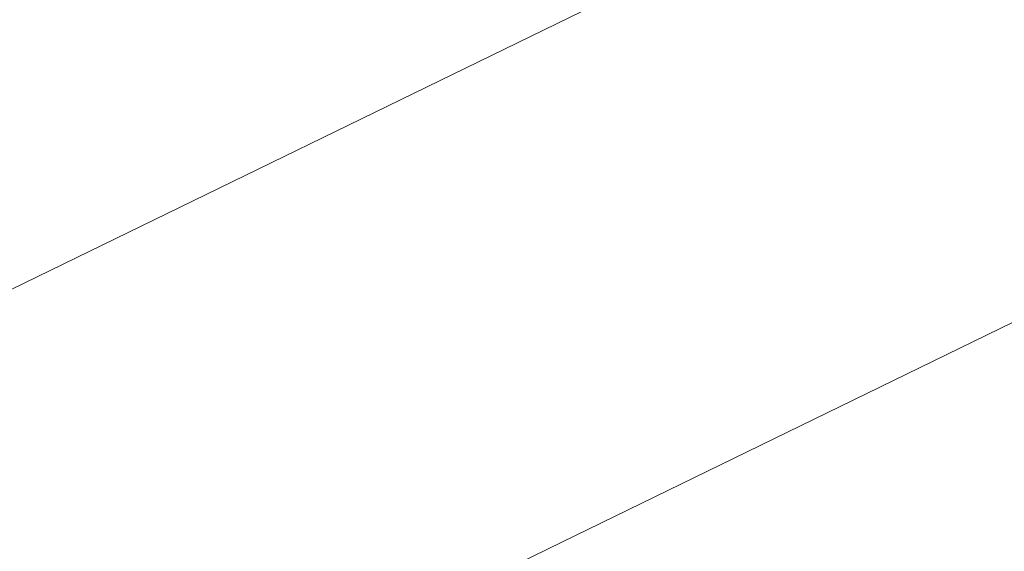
# Model space of a CAD drawing. Extents: x 1620613 to 1693141, y 557269 to 607790.
# Tile 933 of 1056: x 1620876.396 to 1620877.937, y 607335.522 to 607336.354. Entities that reach past the tile are written whole.
import ezdxf

# ---------------------------------------------------------------- set-up
doc = ezdxf.new("R2010")
doc.units = 0
doc.header["$LTSCALE"] = 10
doc.header["$MEASUREMENT"] = 0
for name, pattern in [('DGN Style 2', [7.346996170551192, 4.408197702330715, -2.938798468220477]), ('DGN Style 3', [10.28579463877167, 7.346996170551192, -2.938798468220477]), ('DGN Style 5', [5.142897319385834, 2.204098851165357, -2.938798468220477])]:
    doc.linetypes.add(name, pattern=pattern)
for name, color, linetype, lineweight in [('DT_X_Contour_Minor', 136, 'DGN Style 3', 0), ('PV_X_Driveway', 7, 'DGN Style 5', 0), ('SV_X_Top_of_Bank', 97, 'DGN Style 2', 0)]:
    doc.layers.add(name, color=color, linetype=linetype, lineweight=lineweight)

# ---------------------------------------------------------------- blocks, each defined once
blk = doc.blocks.new('*U1004')
at = {"layer": 'DT_X_Contour_Minor', "transparency": 33554559, "flags": 128}
for points, elevation in [([(-12.97496903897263, 53.37573901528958), (-18.23852390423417, 49.62931276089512), (-19.27099995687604, 48.89497000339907), (-20.11261888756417, 48.29755298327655), (-20.76338069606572, 47.83706170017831), (-21.22328538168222, 47.51349615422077), (-22.19522171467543, 46.83322234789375), (-22.74166912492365, 46.39068553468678), (-23.65205910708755, 45.57328044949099), (-24.92639166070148, 44.38100709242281), (-26.56466678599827, 42.81386546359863), (-31.41865721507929, 38.13499675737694), (-33.06481164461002, 36.56212443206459), (-34.36278211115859, 35.35265898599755), (-35.31256861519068, 34.50660041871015), (-35.91417115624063, 34.02394873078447), (-37.05419931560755, 33.22142006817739), (-37.44686802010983, 32.9528959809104), (-37.76985301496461, 32.7492202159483), (-38.02315429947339, 32.6103927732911), (-38.20677187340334, 32.53641365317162), (-38.60350712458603, 32.42560042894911), (-38.78020298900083, 32.35138943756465), (-39.0127391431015, 32.21186638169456), (-39.30111558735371, 32.00703126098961), (-39.64533232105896, 31.73688407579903), (-40.63769733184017, 30.92940882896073), (-41.02660875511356, 30.65951587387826), (-41.44906926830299, 30.45544344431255), (-41.90507887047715, 30.31719153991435), (-42.39463756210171, 30.24476016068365), (-43.74485952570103, 30.13937051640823), (-44.25464801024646, 30.10434035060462), (-44.7713469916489, 30.07829208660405), (-45.2949564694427, 30.06122572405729), (-45.82547644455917, 30.05314126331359), (-48.31736081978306, 30.03637154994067), (-50.71730723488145, 29.00671070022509), (-51.34218582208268, 28.73839608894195), (-52.18827312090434, 28.37473547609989), (-53.25556913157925, 27.91572886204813), (-54.54407385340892, 27.36137624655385), (-58.27503139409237, 25.75597460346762), (-59.63144519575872, 25.16984402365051), (-60.90246844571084, 24.61550351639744), (-62.08810114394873, 24.09295308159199), (-63.18834329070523, 23.60219271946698), (-66.00846827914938, 22.33588518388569), (-67.12218662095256, 21.83661336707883), (-68.34824790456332, 21.28852856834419), (-69.68665212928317, 20.6916307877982), (-71.13739929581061, 20.04592002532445), (-75.15584899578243, 18.25894068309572), (-76.6348157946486, 17.60056028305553), (-78.05787891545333, 16.96565358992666), (-79.42503835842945, 16.35422060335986), (-80.73629412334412, 15.7662613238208), (-84.15843792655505, 14.22966818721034), (-85.416614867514, 13.66403341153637), (-86.62453783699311, 13.11957393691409), (-87.78220683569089, 12.59628976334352), (-88.88962186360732, 12.09418089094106), (-91.77572330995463, 10.78345763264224), (-92.85674899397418, 10.29300645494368), (-93.93524996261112, 9.804695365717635), (-95.01122621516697, 9.31852436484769), (-96.08467775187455, 8.83449345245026), (-98.94384889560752, 7.546597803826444), (-99.9229301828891, 7.105634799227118), (-100.7157956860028, 6.74866752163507), (-101.32244540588, 6.475695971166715), (-101.7428793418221, 6.286720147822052), (-102.6157487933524, 5.894778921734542), (-102.9645121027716, 5.736403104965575), (-103.3561499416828, 5.555231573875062), (-103.7906623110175, 5.351264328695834), (-104.2680492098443, 5.124501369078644), (-105.5982469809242, 4.489405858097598), (-106.0508482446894, 4.273533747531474), (-106.4110037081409, 4.102239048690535), (-106.6787133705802, 3.975521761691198), (-106.8539772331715, 3.893381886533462), (-107.1980864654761, 3.7337787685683), (-107.3863440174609, 3.647221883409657), (-107.6930347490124, 3.507253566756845), (-108.1181586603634, 3.313873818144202), (-108.661715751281, 3.067082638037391), (-110.7965216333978, 2.098481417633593), (-111.1732024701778, 1.927646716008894), (-111.399154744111, 1.825253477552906), (-111.4743784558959, 1.791301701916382), (-111.4740036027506, 1.792018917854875), (-111.47424429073, 1.79208132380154), (-111.4752474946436, 1.791730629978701), (-111.4770132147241, 1.790966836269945), (-111.4898997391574, 1.784883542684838), (-111.4918796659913, 1.783998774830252), (-111.4932398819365, 1.783446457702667), (-111.4939803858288, 1.783226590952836), (-111.4951287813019, 1.783083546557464), (-111.4958629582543, 1.782857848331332), (-111.4972041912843, 1.782288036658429), (-111.4991524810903, 1.781374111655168), (-111.5017078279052, 1.780116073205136), (-111.5093314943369, 1.776302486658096), (-111.5127833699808, 1.774572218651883), (-111.5174212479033, 1.772241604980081), (-111.523245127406, 1.76931064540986), (-111.5302550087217, 1.765779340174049), (-111.5657351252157, 1.747899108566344), (-111.6409026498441, 1.582705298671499), (-111.7199048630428, 1.406909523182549), (-111.9246968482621, 0.9503195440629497), (-112.2552786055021, 0.2129353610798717), (-112.7116501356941, -0.8052430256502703), (-114.0963605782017, -3.894777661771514), (-114.6758191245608, -5.047626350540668), (-115.3756619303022, -6.189021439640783), (-116.1958889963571, -7.318962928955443), (-117.13650032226, -8.43745081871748), (-119.8053095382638, -11.40481372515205), (-120.6890922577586, -12.38773940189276), (-121.3388335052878, -13.11099425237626), (-121.7545332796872, -13.57457827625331), (-121.936191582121, -13.77849147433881), (-122.1085584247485, -13.97603223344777), (-122.1659047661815, -14.04122878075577), (-122.208668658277, -14.08866285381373), (-122.2368501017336, -14.11833445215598), (-122.2504490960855, -14.13024357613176), (-122.2672698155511, -14.13831794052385), (-122.5394817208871, -14.30356690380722), (-123.3435018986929, -14.79325802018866), (-124.6793303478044, -15.60739128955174), (-126.5469670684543, -16.74596671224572), (-132.2364093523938, -20.21475737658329), (-134.105265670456, -21.35392835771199), (-135.4447529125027, -22.1698483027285), (-136.2548710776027, -22.6625172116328), (-136.535620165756, -22.83193508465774), (-136.5784589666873, -22.85271469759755), (-136.9735989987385, -23.04533367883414), (-138.1268899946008, -23.60760591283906), (-140.0383319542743, -24.53953139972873), (-142.7079248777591, -25.84111013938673), (-150.8377072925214, -29.80485778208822), (-153.553987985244, -31.12529474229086), (-155.6054932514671, -32.11379489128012), (-156.9922230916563, -32.77035822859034), (-157.7141775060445, -33.09498475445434), (-158.7530220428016, -33.51807307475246), (-159.1169006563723, -33.66791115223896), (-159.429403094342, -33.80010914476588), (-159.6905293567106, -33.914667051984), (-159.900279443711, -34.01158487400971), (-160.3911114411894, -34.24651228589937), (-160.6043641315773, -34.31711445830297), (-160.875998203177, -34.35272541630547), (-161.2060136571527, -34.35334516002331), (-161.5944104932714, -34.31897368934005), (-162.7079772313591, -34.18066148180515), (-163.2592593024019, -34.23995228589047), (-164.0779304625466, -34.5215588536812), (-165.1639907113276, -35.02548118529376), (-166.5174400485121, -35.75171928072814), (-170.4831570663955, -37.98477522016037), (-171.9733739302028, -38.79770512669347), (-173.4697367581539, -39.56170289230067), (-174.9722455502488, -40.27676851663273), (-176.4809003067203, -40.94290199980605), (-180.5121742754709, -42.65401510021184), (-181.9454305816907, -43.25916436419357), (-183.2217440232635, -43.79127733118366), (-184.3411146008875, -44.25035400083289), (-185.3035423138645, -44.63639437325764), (-187.6607590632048, -45.56845363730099), (-188.439663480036, -45.87757573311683), (-189.0084641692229, -46.10589757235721), (-189.3671611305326, -46.25341915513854), (-189.5157543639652, -46.32014048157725), (-189.6318646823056, -46.39033034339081), (-189.947246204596, -46.58210706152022), (-190.8063080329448, -47.10479481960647), (-192.2090501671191, -47.95839361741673), (-194.1554726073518, -49.14290345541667), (-200.070839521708, -52.74281107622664), (-202.0672929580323, -53.95756140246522), (-203.620128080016, -54.90188166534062), (-204.7293448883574, -55.57577186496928), (-205.3949433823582, -55.97923200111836), (-206.5783816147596, -56.69455228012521), (-207.1627002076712, -57.0351443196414), (-208.0280773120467, -57.52043022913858), (-209.1745129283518, -58.15041000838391), (-210.602007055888, -58.92508365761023), (-217.9194495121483, -62.87784638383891), (-219.0398206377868, -63.30538070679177), (-219.2505596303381, -63.38580907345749), (-219.4026175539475, -63.44386517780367), (-219.4959944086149, -63.4795490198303), (-219.5306901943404, -63.49286059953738), (-219.5449708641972, -63.49852846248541), (-219.9455073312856, -63.65250679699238), (-221.1364062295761, -64.11019090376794), (-223.1176675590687, -64.87158078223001), (-225.8892913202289, -65.93667643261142), (-234.3341045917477, -69.18187252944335), (-237.1589949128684, -70.26825595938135), (-239.3000559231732, -71.09350917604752), (-240.7572876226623, -71.65763217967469), (-241.5306900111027, -71.96062497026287), (-242.6813239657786, -72.4204321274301), (-243.1614611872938, -72.6108825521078), (-243.7388973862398, -72.8373784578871), (-244.4136325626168, -73.09991984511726), (-245.1856667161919, -73.39850671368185), (-247.3741564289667, -74.24279900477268), (-248.1301286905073, -74.5302451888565), (-248.7566781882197, -74.75936452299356), (-249.2538049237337, -74.9301570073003), (-249.621508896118, -75.04262264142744), (-250.4294891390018, -75.2647618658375), (-250.7628191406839, -75.3474297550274), (-251.1568239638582, -75.42882900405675), (-251.6115036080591, -75.50895961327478), (-252.1268580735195, -75.58782158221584), (-253.5820364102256, -75.79642864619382), (-253.8311110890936, -75.9429288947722), (-253.486951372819, -76.22597434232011), (-252.5495572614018, -76.64556498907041), (-251.0189287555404, -77.20170083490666), (-246.146273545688, -78.86679002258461), (-244.4649413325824, -79.35867311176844), (-243.0754360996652, -79.58550548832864), (-241.9777578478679, -79.54728715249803), (-241.1719065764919, -79.2440181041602), (-239.4120724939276, -78.08189969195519), (-238.3887614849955, -77.9497620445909), (-236.63870402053, -78.42493791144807), (-234.1619001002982, -79.50742729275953), (-230.958349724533, -81.19723018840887), (-221.4465534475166, -86.51312259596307), (-218.2689537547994, -88.2483904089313), (-215.870001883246, -89.46727454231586), (-214.2496978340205, -90.16977499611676), (-213.4080416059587, -90.35589177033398), (-212.2018220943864, -90.16369159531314), (-211.7173712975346, -90.05016763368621), (-211.1686835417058, -89.85374587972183), (-210.5557588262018, -89.5744263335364), (-209.8785971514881, -89.2122089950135), (-207.9871834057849, -88.13576570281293), (-207.2598276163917, -87.73568616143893), (-206.4963205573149, -87.3427800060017), (-205.6966622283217, -86.95704723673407), (-204.8608526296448, -86.57848785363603), (-202.5838253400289, -85.5785606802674), (-201.6978803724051, -85.19815493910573), (-200.7478159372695, -84.80688309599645), (-199.7336320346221, -84.40474515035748), (-198.6553286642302, -83.99174110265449), (-195.6943603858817, -82.8759088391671), (-194.6341527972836, -82.46128209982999), (-193.6742562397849, -82.05427607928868), (-192.8146707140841, -81.65489077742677), (-192.0553962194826, -81.26312619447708), (-190.164412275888, -80.22858159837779), (-189.4299198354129, -79.8490462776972), (-188.6446804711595, -79.48634876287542), (-187.8086941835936, -79.14048905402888), (-186.9219609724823, -78.81146715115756), (-184.489676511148, -77.95652581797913), (-183.6682467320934, -77.66674950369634), (-183.0281707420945, -77.43862656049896), (-182.5694485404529, -77.27215698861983), (-182.2920801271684, -77.16734078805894), (-181.7942360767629, -76.97003541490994), (-181.4727164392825, -76.8460657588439), (-180.8815405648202, -76.62213582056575), (-180.020708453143, -76.29824559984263), (-178.8902201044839, -75.87439509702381), (-175.5160428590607, -74.6108467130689), (-174.1374128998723, -74.0889399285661), (-172.5321559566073, -73.47088086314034), (-170.7002720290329, -72.75666951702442), (-168.6417611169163, -71.9463058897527), (-162.8502293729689, -69.65713317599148), (-160.9177755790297, -68.89397842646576), (-159.4640630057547, -68.32139371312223), (-158.4890916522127, -67.93937903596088), (-157.9928615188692, -67.74793439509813), (-157.3079027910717, -67.49150873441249), (-156.9997807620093, -67.3549183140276), (-156.5891337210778, -67.13746629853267), (-156.0759616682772, -66.83915268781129), (-155.4602646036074, -66.45997748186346), (-153.681705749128, -65.34102813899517), (-152.9905622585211, -64.92661636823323), (-152.2510509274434, -64.52259306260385), (-151.4631717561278, -64.12895822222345), (-150.6269247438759, -63.74571184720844), (-148.3324422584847, -62.73757280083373), (-147.3215041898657, -62.30315822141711), (-146.0095518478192, -61.75601876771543), (-144.396585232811, -61.09615443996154), (-142.4826043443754, -60.32356523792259), (-136.9773029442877, -58.1130275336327), (-135.0877443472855, -57.36494984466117), (-133.5480446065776, -56.7786200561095), (-132.3582037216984, -56.35403816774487), (-131.5182216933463, -56.09120417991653), (-129.7447480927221, -55.60597741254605), (-129.1324703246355, -55.42479296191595), (-128.6257422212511, -55.24515968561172), (-128.2245637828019, -55.06707758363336), (-127.9289350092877, -54.89054665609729), (-127.281324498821, -54.42186574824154), (-127.0331768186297, -54.27186610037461), (-126.774441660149, -54.17337783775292), (-126.5051190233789, -54.12640096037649), (-126.2252089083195, -54.1309354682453), (-125.4646652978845, -54.21170933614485), (-125.184771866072, -54.25412879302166), (-124.9154992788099, -54.32080676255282), (-124.6568475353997, -54.41174324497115), (-124.4088166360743, -54.52693824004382), (-123.2761210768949, -55.12111808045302), (-120.9683138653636, -54.07985642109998), (-120.5213954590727, -53.87953848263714), (-120.1697004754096, -53.72483966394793), (-119.9132289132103, -53.61575996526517), (-119.7519807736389, -53.55229938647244), (-119.448950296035, -53.44389666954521), (-119.3324112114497, -53.39908423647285), (-119.2100668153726, -53.34594897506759), (-119.0819171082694, -53.28449088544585), (-118.9479620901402, -53.21470996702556), (-118.5830082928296, -53.01753041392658), (-118.4615150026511, -52.95206241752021), (-118.3707504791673, -52.90354309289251), (-118.310714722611, -52.87197244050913), (-118.2814077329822, -52.85735045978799), (-118.2442274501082, -52.84095674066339), (-118.2223975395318, -52.83138939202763), (-118.1847930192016, -52.81498263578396), (-118.1314138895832, -52.79173647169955), (-118.0622601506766, -52.76165089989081), (-117.8568173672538, -52.67230349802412), (-117.7893088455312, -52.64283211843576), (-117.7408653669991, -52.62142853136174), (-117.7114869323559, -52.60809273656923), (-117.7011735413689, -52.60282473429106), (-117.6990912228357, -52.59953378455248), (-117.6219161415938, -52.56608089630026), (-117.3919526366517, -52.46819044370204), (-117.0092007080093, -52.30586242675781), (-116.4736603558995, -52.07909684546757), (-114.8418348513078, -51.38847187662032), (-114.2584243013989, -51.13975300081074), (-113.7320617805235, -50.91156510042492), (-113.2627472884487, -50.70390817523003), (-112.8504808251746, -50.51678222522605), (-111.827167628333, -50.04515432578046), (-111.4299765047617, -49.86301165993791), (-111.0058880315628, -49.67030458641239), (-110.554902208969, -49.46703310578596), (-110.0770190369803, -49.25319721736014), (-108.7668007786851, -48.66888230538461), (-108.1837557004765, -48.40975003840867), (-107.4172841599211, -48.07058942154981), (-106.4673861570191, -47.65140045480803), (-105.3340616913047, -47.1521831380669), (-102.0672944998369, -45.7142324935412), (-100.8118101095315, -45.16053824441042), (-99.49543233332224, -44.57791848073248), (-98.11816117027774, -43.96637320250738), (-96.6799966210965, -43.32590240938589), (-92.76369997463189, -41.5794129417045), (-91.26805140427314, -40.91111520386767), (-89.7183281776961, -40.21608909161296), (-88.11453029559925, -39.49433460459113), (-86.45665775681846, -38.74585174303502), (-81.96356477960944, -36.71425961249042), (-80.376238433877, -35.99667696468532), (-78.98407913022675, -35.36762311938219), (-77.78708686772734, -34.82709807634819), (-76.78526164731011, -34.37510183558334), (-74.37395044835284, -33.28781693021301), (-73.40075753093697, -32.84989111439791), (-72.28966217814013, -32.35157734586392), (-71.0406643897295, -31.79287562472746), (-69.65376416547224, -31.17378595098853), (-65.77149365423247, -29.44236288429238), (-64.39948722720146, -28.82964148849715), (-63.19517082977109, -28.29004460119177), (-62.15854446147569, -27.82357222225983), (-61.28960812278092, -27.43022435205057), (-59.19603125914, -26.4787960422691), (-58.48592494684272, -26.15550063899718), (-57.92578865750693, -25.89918566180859), (-57.5156223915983, -25.70985111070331), (-57.25542614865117, -25.58749698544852), (-56.76152953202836, -25.35052655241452), (-56.57630622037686, -25.26119396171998), (-56.39105874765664, -25.1709240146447), (-56.20578711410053, -25.07971671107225), (-56.02049131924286, -24.98757205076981), (-55.52633698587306, -24.74060314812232), (-55.30042485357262, -24.63030785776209), (-54.99330420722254, -24.48464866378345), (-54.60497504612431, -24.30362556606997), (-54.13543737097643, -24.08723856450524), (-52.77505888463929, -23.46305468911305), (-52.32862941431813, -23.25845270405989), (-52.00962486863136, -23.11278465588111), (-51.81804524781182, -23.02605054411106), (-51.75389055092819, -22.99825036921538), (-51.7527112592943, -23.00269515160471), (-51.74679713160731, -23.0014682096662), (-51.72993921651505, -22.99445379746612), (-51.70213751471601, -22.98165191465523), (-51.66339202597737, -22.96306256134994), (-51.54547900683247, -22.90577432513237), (-51.4807063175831, -22.87435065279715), (-51.37482301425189, -22.82304581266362), (-51.22782909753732, -22.75185980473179), (-51.03972456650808, -22.66079262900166), (-50.06597865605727, -22.18942308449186), (-49.91738080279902, -19.29318748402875), (-49.7747274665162, -18.57272255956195), (-49.41045225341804, -17.65257161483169), (-48.82455516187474, -16.53273464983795), (-48.01703619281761, -15.21321166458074), (-45.56815643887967, -11.42823567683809), (-44.5813649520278, -10.10869638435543), (-43.4576503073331, -8.988810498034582), (-42.19701250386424, -8.068578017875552), (-40.79945154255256, -7.347998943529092), (-36.8900581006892, -5.692659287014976), (-35.57871418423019, -5.137401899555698), (-34.57672751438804, -4.713134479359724), (-33.88409809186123, -4.419857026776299), (-33.50082591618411, -4.257569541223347), (-32.89124311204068, -3.999456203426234), (-32.47245559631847, -3.751525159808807), (-31.67328015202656, -3.201317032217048), (-30.49371677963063, -2.348831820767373), (-28.93376547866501, -1.194069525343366), (-24.26671143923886, 2.288332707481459), (-22.57535403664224, 3.526794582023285), (-21.00157235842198, 4.630378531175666), (-19.54536640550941, 5.599084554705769), (-18.20673617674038, 6.432912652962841), (-14.79382320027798, 8.476617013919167), (-13.65435439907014, 9.162094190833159), (-12.79563272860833, 9.68574745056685), (-12.21765818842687, 10.04757679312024), (-11.9204307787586, 10.24758221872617), (-11.50215386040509, 10.5651647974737), (-11.15945073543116, 10.78888552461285), (-10.4450490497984, 11.22186077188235), (-9.358948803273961, 11.86409053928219), (-7.901149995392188, 12.71557482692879), (-3.518088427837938, 15.26520562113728), (-1.963884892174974, 16.17127600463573), (-0.5885704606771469, 16.97726405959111), (0.6078548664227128, 17.683169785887), (1.625391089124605, 18.28899318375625), (4.100302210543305, 19.77107914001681), (5.143483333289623, 20.40318336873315), (6.416843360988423, 21.18793158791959), (7.920382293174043, 22.12532379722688), (9.654100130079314, 23.21535999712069), (14.58425290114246, 26.32564851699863), (16.28994077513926, 27.41252801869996), (17.70938981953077, 28.34045013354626), (18.84260003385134, 29.10941486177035), (19.68957141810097, 29.71942220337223), (21.56651000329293, 31.13416526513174), (22.22825845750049, 31.49463311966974), (22.80579988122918, 31.51497938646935), (23.29913427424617, 31.19520406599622), (23.70826163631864, 30.5353071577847), (25.42103958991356, 26.66217121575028)], -0.1999585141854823), ([(-15.21616715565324, 53.13950447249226), (-19.81874134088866, 49.86354265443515), (-20.72156229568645, 49.22141635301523), (-21.45749336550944, 48.69902108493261), (-22.02653455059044, 48.29635685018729), (-22.42868585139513, 48.01342364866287), (-23.27856947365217, 47.41857648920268), (-23.80416834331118, 46.98556298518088), (-24.74355223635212, 46.13265784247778), (-26.09672115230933, 44.85986106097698), (-27.86367509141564, 43.16717264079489), (-33.12726562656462, 38.09348133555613), (-34.87997650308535, 36.41065848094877), (-36.19041623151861, 35.16745839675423), (-37.05858481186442, 34.36388108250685), (-37.48448224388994, 33.99992653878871), (-38.03051386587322, 33.61554478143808), (-38.21858775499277, 33.48693160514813), (-38.37328570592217, 33.38937839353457), (-38.49460771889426, 33.32288514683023), (-38.5825537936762, 33.28745186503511), (-38.77257540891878, 33.23437640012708), (-38.88521126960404, 33.17604471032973), (-39.08060264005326, 33.04085623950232), (-39.3587495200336, 32.82881098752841), (-39.71965190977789, 32.53990895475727), (-40.79239896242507, 31.66702782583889), (-41.21281239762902, 31.37527341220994), (-41.66949241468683, 31.15467101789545), (-42.16243901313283, 31.00522064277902), (-42.6916521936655, 30.92692228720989), (-44.15124278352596, 30.8129960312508), (-44.65910627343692, 30.77541925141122), (-45.08800380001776, 30.74813360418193), (-45.43793536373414, 30.73113908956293), (-45.7089009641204, 30.72443570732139), (-46.78915318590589, 30.71716589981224), (-50.25550565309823, 29.22997960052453), (-51.06818505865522, 28.88110715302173), (-52.02064364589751, 28.47185536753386), (-53.11288141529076, 28.00222424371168), (-54.34489836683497, 27.47221378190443), (-57.81664914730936, 25.97834676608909), (-59.108489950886, 25.4196177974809), (-60.38019927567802, 24.86383115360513), (-61.63177712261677, 24.31098683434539), (-62.86322349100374, 23.76108483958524), (-66.12023850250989, 22.29860262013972), (-67.36429721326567, 21.74074830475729), (-68.65371208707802, 21.16404702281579), (-69.9884831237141, 20.56849877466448), (-71.36861032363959, 19.95410356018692), (-75.10942440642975, 18.29058703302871), (-76.51567851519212, 17.66446206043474), (-77.92883027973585, 17.03372453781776), (-79.34887969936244, 16.39837446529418), (-80.77582677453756, 15.75841184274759), (-84.59021584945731, 14.04569478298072), (-85.96780275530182, 13.42649090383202), (-87.23977166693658, 12.8534170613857), (-88.40612258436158, 12.32647325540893), (-89.46685550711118, 11.84565948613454), (-92.15465264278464, 10.62499615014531), (-93.16140094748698, 10.16824392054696), (-94.16579800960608, 9.713484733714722), (-95.16784382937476, 9.260718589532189), (-96.16753840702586, 8.809945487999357), (-98.83025562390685, 7.610541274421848), (-99.75191201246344, 7.19545492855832), (-100.5198432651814, 6.84974905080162), (-101.1340493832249, 6.573423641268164), (-101.5945303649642, 6.366478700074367), (-102.6175128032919, 5.907132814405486), (-103.011255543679, 5.728681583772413), (-103.425246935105, 5.537837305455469), (-103.8594869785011, 5.334599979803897), (-104.3139756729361, 5.1189696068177), (-105.5529437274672, 4.527431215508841), (-105.9805033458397, 4.32358178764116), (-106.3339561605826, 4.1556872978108), (-106.613302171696, 4.023747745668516), (-106.818541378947, 3.927763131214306), (-107.2670368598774, 3.719744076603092), (-107.4843943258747, 3.619638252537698), (-107.8000951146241, 3.475335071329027), (-108.2141392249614, 3.286834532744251), (-108.7265266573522, 3.054136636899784), (-110.2240175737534, 2.374679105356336), (-110.7152033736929, 2.152073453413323), (-111.0656425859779, 1.993849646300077), (-111.2753352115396, 1.900007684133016), (-111.3442812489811, 1.870547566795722), (-111.3404752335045, 1.87782971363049), (-111.3429190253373, 1.878463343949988), (-111.3531049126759, 1.874902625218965), (-111.371032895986, 1.867147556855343), (-111.3967029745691, 1.855198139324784), (-111.4754793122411, 1.817740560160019), (-111.5018743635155, 1.805381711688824), (-111.5219772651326, 1.796398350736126), (-111.5357880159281, 1.79079047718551), (-111.5433066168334, 1.788558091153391), (-111.5549666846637, 1.787105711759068), (-111.5624210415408, 1.784814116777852), (-111.5760390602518, 1.779028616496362), (-111.5958207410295, 1.769749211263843), (-111.6217660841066, 1.756975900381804), (-111.6991718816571, 1.718255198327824), (-111.7342200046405, 1.700687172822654), (-111.7813100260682, 1.677023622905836), (-111.8404419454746, 1.647264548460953), (-111.9116157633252, 1.611409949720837), (-112.2718580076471, 1.429865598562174), (-113.0350606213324, -0.2474059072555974), (-113.2177541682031, -0.6502334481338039), (-113.4387479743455, -1.13988542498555), (-113.6980420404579, -1.716361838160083), (-113.9956363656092, -2.379662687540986), (-114.8402882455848, -4.264230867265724), (-115.2146300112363, -4.99066763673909), (-115.7041663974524, -5.756551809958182), (-116.3088974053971, -6.561883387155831), (-117.0288230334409, -7.406662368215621), (-120.6572634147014, -11.44100822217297), (-121.7109238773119, -12.4702595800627), (-121.9242665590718, -12.67251216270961), (-122.1127258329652, -12.838162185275), (-122.2763016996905, -12.96720964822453), (-122.4149941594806, -13.0596545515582), (-122.7516628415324, -13.25737088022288), (-123.1181484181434, -13.47519358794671), (-123.9651036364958, -13.98037446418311), (-125.2925284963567, -14.77291350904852), (-127.1004229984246, -15.85281072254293), (-132.5621011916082, -19.11568085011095), (-134.3564604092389, -20.18775530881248), (-135.643279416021, -20.95682608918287), (-136.4225582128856, -21.4228931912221), (-136.6942967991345, -21.5859566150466), (-136.7422127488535, -21.61678750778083), (-136.7928334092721, -21.64935871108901), (-136.9087584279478, -21.72394915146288), (-137.0899878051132, -21.84055882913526), (-137.3365215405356, -21.99918774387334), (-138.0810173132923, -22.47822383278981), (-138.3978712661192, -22.6746115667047), (-138.790061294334, -22.90449770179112), (-139.2575873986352, -23.16788223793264), (-139.8004495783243, -23.46476517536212), (-142.5095905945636, -24.92838181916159), (-153.1870326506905, -30.13426355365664), (-155.2248335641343, -31.12493864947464), (-156.7621897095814, -31.86587176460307), (-157.7991010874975, -32.35706289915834), (-158.3355676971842, -32.59851205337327), (-159.0988856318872, -32.90938715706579), (-159.3740378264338, -33.02320973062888), (-159.6270059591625, -33.13152112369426), (-159.8577900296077, -33.23432133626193), (-160.0663900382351, -33.33161036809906), (-160.5930779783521, -33.58369954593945), (-160.8051329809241, -33.66154300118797), (-161.0462820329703, -33.70600648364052), (-161.3165251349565, -33.71708999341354), (-161.615862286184, -33.69479353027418), (-162.4528867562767, -33.59082966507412), (-162.9269289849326, -33.66899306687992), (-163.721287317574, -33.98145617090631), (-164.8359617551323, -34.52821897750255), (-166.2709522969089, -35.30928148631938), (-170.5246818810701, -37.7045144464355), (-172.1231266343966, -38.57648387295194), (-173.7281637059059, -39.39596743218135), (-175.339793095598, -40.16296512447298), (-176.9580148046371, -40.87747694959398), (-181.2820624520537, -42.71286066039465), (-182.7909117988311, -43.35069092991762), (-184.0744241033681, -43.88764395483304), (-185.1325993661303, -44.32371973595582), (-185.9654375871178, -44.65891827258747), (-187.8858901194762, -45.41827804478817), (-188.520472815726, -45.67012349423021), (-188.9838815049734, -45.85614001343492), (-189.2761161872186, -45.97632760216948), (-189.3971768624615, -46.0306862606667), (-189.4917733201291, -46.08787077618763), (-189.8211518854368, -46.28819430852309), (-190.7383402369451, -46.84627651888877), (-192.2433383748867, -47.76211740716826), (-194.3361462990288, -49.03571697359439), (-200.7007138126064, -52.90899405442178), (-202.8180694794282, -54.19743101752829), (-204.3967108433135, -55.15778409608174), (-205.4366379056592, -55.79005328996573), (-205.9378506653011, -56.09423859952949), (-206.5561322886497, -56.46795424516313), (-206.8614067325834, -56.64589492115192), (-207.3135188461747, -56.89943021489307), (-207.912468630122, -57.22856012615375), (-208.6582560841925, -57.63328465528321), (-212.4812187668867, -59.69838656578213), (-217.9525532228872, -61.78625121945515), (-218.9816974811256, -62.17902329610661), (-219.7242726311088, -62.46254038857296), (-220.1802786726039, -62.63680249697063), (-220.3497156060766, -62.70180962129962), (-220.4194552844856, -62.72948864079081), (-220.8007980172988, -62.87632058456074), (-221.8925214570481, -63.29605715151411), (-223.6946256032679, -63.98869834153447), (-226.2071104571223, -64.95424415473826), (-233.8542443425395, -67.8929058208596), (-236.4554405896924, -68.89391066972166), (-238.5236789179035, -69.69292896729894), (-240.0589593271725, -70.28996071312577), (-241.0612818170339, -70.68500590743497), (-243.0235312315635, -71.46914435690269), (-243.7578034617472, -71.7613185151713), (-244.4889330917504, -72.04973715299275), (-245.2169201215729, -72.33440027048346), (-245.9417645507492, -72.61530786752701), (-247.8704928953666, -73.35938743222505), (-248.5630352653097, -73.6199460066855), (-249.1941161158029, -73.8435620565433), (-249.7637354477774, -74.0302355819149), (-250.271893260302, -74.17996658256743), (-251.5450320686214, -74.52999255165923), (-252.0702619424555, -74.6602527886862), (-252.691097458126, -74.78851402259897), (-253.4075386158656, -74.91477625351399), (-254.2195854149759, -75.03903948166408), (-256.5125177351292, -75.36774275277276), (-256.9049860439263, -75.59858398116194), (-256.3626917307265, -76.04458021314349), (-254.8856347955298, -76.705731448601), (-252.4738152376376, -77.58203768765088), (-244.7959462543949, -80.20572766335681), (-242.204642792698, -81.01907846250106), (-240.1891341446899, -81.49136337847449), (-238.7494203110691, -81.62258241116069), (-237.8855012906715, -81.41273556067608), (-236.3494436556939, -80.39838944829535), (-235.4562545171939, -80.28305411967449), (-233.928730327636, -80.69780771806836), (-231.7668710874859, -81.64265024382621), (-228.9706767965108, -83.11758169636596), (-220.6683786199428, -87.75751747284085), (-217.8834685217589, -89.27032145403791), (-215.7554618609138, -90.32878156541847), (-214.2843586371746, -90.93289780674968), (-213.4701588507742, -91.08267017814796), (-212.174830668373, -90.87627134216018), (-211.6545913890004, -90.75436087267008), (-211.0653696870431, -90.54342859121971), (-210.4071655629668, -90.2434744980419), (-209.6799790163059, -89.85449859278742), (-207.6488383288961, -88.69853376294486), (-206.8963358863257, -88.28145190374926), (-206.1621840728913, -87.89717994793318), (-205.4463828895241, -87.54571789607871), (-204.7489323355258, -87.22706574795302), (-202.9135316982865, -86.42107322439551), (-202.161806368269, -86.10027413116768), (-201.2831808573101, -85.74237124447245), (-200.277655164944, -85.347364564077), (-199.1452292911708, -84.91525409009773), (-195.9562267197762, -83.71348776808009), (-194.8143689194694, -83.26692920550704), (-193.7805474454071, -82.82857825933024), (-192.8547622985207, -82.39843492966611), (-192.0370134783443, -81.97649921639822), (-190.0003983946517, -80.86228080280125), (-189.2093401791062, -80.45351616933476), (-188.3636268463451, -80.06288607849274), (-187.4632583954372, -79.69039053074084), (-186.5082348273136, -79.33602952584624), (-183.88863182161, -78.41524623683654), (-183.0039409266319, -78.10315325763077), (-182.3145704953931, -77.85746178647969), (-181.8205205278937, -77.67817182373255), (-181.5217910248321, -77.56528336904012), (-180.9856063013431, -77.35278283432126), (-180.6732185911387, -77.23195806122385), (-180.1381940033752, -77.02885914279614), (-179.3805325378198, -76.74348607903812), (-178.4002341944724, -76.37583887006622), (-175.4892561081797, -75.28574745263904), (-174.2415284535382, -74.81242216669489), (-172.6815790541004, -74.21001487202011), (-170.8094079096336, -73.47852556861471), (-168.6250150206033, -72.6179542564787), (-162.3836716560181, -70.15098807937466), (-160.3075015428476, -69.33094668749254), (-158.7599987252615, -68.72104714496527), (-157.7411632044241, -68.32128945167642), (-157.2509949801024, -68.131673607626), (-156.6487694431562, -67.906220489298), (-156.3778641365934, -67.78612823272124), (-156.0168173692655, -67.59494130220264), (-155.5656291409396, -67.33265969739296), (-155.0242994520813, -66.99928341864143), (-153.4605650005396, -66.01548710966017), (-152.8529017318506, -65.65113033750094), (-152.2027127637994, -65.29590725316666), (-151.5099980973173, -64.94981785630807), (-150.7747577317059, -64.61286214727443), (-148.7574158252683, -63.72649183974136), (-147.8165163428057, -63.32364140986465), (-146.5068243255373, -62.77986785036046), (-144.8283397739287, -62.09517116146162), (-142.7810626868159, -61.26955134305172), (-136.8299337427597, -58.88000098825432), (-134.7873558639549, -58.07134284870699), (-133.1229689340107, -57.4375311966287), (-131.8367729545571, -56.97856603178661), (-130.9287679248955, -56.69444735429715), (-129.0116757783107, -56.16992619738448), (-128.3709055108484, -55.98933264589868), (-127.8864138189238, -55.84094285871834), (-127.5582007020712, -55.72475683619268), (-127.3862661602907, -55.64077457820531), (-127.1361454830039, -55.45976024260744), (-127.0158877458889, -55.40442056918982), (-126.8427050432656, -55.37416230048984), (-126.6165973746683, -55.36898543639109), (-126.3375647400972, -55.38888997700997), (-125.5229110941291, -55.47541062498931), (-125.2490449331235, -55.50724031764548), (-125.0384366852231, -55.53783890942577), (-124.8910863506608, -55.56720640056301), (-124.8069939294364, -55.59534279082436), (-124.5621644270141, -55.72377337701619), (-121.6953630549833, -54.43029862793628), (-121.1401926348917, -54.18145993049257), (-120.7033105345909, -53.98929015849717), (-120.3847167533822, -53.85378931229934), (-120.1844112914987, -53.77495739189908), (-119.8079811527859, -53.64029750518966), (-119.6632141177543, -53.58463066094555), (-119.5112356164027, -53.51862504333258), (-119.3520456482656, -53.44228065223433), (-119.1856442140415, -53.35559748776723), (-118.732291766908, -53.11065735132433), (-118.5813705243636, -53.02933177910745), (-118.4686211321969, -52.96906016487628), (-118.394043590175, -52.92984250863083), (-118.3576378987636, -52.91167881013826), (-118.3114518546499, -52.8913142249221), (-118.2843343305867, -52.87942948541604), (-118.2376212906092, -52.8590487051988), (-118.1713127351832, -52.8301718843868), (-118.0854086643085, -52.79279902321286), (-117.8302037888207, -52.68181000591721), (-117.7463434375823, -52.64520010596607), (-117.6861660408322, -52.61861216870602), (-117.6496715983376, -52.60204619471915), (-117.6368601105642, -52.59550218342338), (-117.634273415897, -52.59141410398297), (-117.5621176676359, -52.55989399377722), (-117.3475904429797, -52.4683997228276), (-116.9906917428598, -52.31693129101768), (-116.4914215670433, -52.10548869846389), (-114.970205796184, -51.46167623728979), (-114.4185916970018, -51.22624495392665), (-113.9046612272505, -51.00281044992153), (-113.4284143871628, -50.79137272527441), (-112.9898511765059, -50.59193177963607), (-111.8705941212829, -50.07608496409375), (-111.4361631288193, -49.87686495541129), (-110.9723129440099, -49.66609004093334), (-110.479043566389, -49.44376022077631), (-109.9563549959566, -49.20987549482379), (-108.5232932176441, -48.57077635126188), (-107.9104807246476, -48.29830772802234), (-107.1468395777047, -47.96022621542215), (-106.2323697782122, -47.55653181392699), (-105.1670713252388, -47.08722452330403), (-102.1251705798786, -45.74825456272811), (-100.9267181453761, -45.21956756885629), (-99.6127864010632, -44.63773405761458), (-98.18337534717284, -44.00275402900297), (-96.63848498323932, -43.31462748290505), (-92.36480493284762, -41.40876133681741), (-90.7662950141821, -40.69468151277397), (-89.1760252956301, -39.98184164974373), (-87.59399577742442, -39.27024174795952), (-86.02020645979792, -38.55988180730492), (-81.83442187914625, -36.66724191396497), (-80.35566188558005, -35.99873885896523), (-79.05872034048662, -35.41270961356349), (-77.94359724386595, -34.90915417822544), (-77.01029259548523, -34.48807255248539), (-74.76390479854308, -33.47515329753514), (-73.82803864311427, -33.05414123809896), (-72.70523102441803, -32.55079450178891), (-71.39548194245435, -31.96511308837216), (-69.89879139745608, -31.29709699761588), (-65.65836132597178, -29.40594118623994), (-64.17550338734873, -28.7438384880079), (-62.90725212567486, -28.17589725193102), (-61.85360754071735, -27.70211747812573), (-61.01456963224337, -27.32249916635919), (-59.06327744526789, -26.43573228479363), (-58.40143171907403, -26.13440883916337), (-57.87936368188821, -25.89551366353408), (-57.49707333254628, -25.71904675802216), (-57.25456067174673, -25.60500812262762), (-56.79423049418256, -25.38414278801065), (-56.61580828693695, -25.29798916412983), (-56.42578929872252, -25.20517729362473), (-56.2241735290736, -25.1057071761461), (-56.01096097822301, -24.99957881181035), (-55.42693180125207, -24.70769217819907), (-55.17584401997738, -24.58463789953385), (-54.86060255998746, -24.43439003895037), (-54.48120742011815, -24.25694859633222), (-54.03765860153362, -24.05231357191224), (-52.76932351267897, -23.47036206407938), (-52.35306644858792, -23.27972813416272), (-52.05554657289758, -23.14428997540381), (-51.8767638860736, -23.0640475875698), (-51.81671838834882, -23.03900097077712), (-51.81491331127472, -23.04580435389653), (-51.80586088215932, -23.04392634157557), (-51.78005740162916, -23.03318976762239), (-51.73750286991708, -23.01359463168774), (-51.67819728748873, -22.98514093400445), (-51.49771433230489, -22.8974529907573), (-51.39857034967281, -22.84935450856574), (-51.23650061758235, -22.77082501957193), (-51.01150513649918, -22.66186452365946), (-50.72358390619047, -22.52247302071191), (-49.23312474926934, -21.80097365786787), (-49.14244847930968, -20.03365444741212), (-49.00203839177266, -19.51154287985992), (-48.6196693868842, -18.70263069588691), (-47.99534146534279, -17.6069178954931), (-47.12905462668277, -16.22440447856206), (-44.4963445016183, -12.15530121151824), (-43.46803317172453, -10.75049285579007), (-42.35763177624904, -9.587895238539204), (-41.16514031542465, -8.667508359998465), (-39.89055878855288, -7.989332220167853), (-36.38222129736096, -6.503810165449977), (-35.20540522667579, -6.00551539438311), (-34.30621013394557, -5.624772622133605), (-33.68463601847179, -5.361581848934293), (-33.34068288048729, -5.215943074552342), (-32.79363581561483, -4.984309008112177), (-32.37782533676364, -4.731976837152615), (-31.5406792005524, -4.148705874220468), (-30.2821974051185, -3.234496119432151), (-28.60237995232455, -1.989347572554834), (-23.56108586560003, 1.772300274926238), (-21.76660683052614, 3.090607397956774), (-20.1641402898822, 4.224292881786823), (-18.75368624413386, 5.173356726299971), (-17.53524469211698, 5.937798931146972), (-14.54208387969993, 7.730149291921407), (-13.53872524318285, 8.334381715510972), (-12.77351994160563, 8.802816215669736), (-12.24646797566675, 9.1354527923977), (-11.95756934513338, 9.332291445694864), (-11.50471077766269, 9.676130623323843), (-11.13367417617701, 9.918347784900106), (-10.3602082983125, 10.38711988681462), (-9.184313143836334, 11.08244692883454), (-7.605988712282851, 12.00432891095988), (-2.860551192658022, 14.76475411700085), (-1.204194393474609, 15.72995997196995), (0.2057978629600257, 16.5552586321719), (1.369425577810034, 17.24065009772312), (2.286688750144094, 17.78613436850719), (4.404237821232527, 19.05421616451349), (5.349744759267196, 19.62845602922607), (6.598103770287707, 20.40011427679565), (8.149314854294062, 21.36919090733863), (10.00337801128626, 22.5356859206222), (15.35134919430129, 25.90956379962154), (17.17177361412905, 27.06607961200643), (18.62206848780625, 28.00521863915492), (19.70223381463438, 28.72698088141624), (20.41226959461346, 29.23136633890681), (21.81219227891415, 30.28655851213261), (22.32136375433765, 30.52013040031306), (22.79893616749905, 30.42945193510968), (23.24490951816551, 30.01452311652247), (23.6592838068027, 29.27534394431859), (25.5192993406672, 25.06925698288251)], 0.2000414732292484)]:
    blk.add_lwpolyline(points, dxfattribs=dict(at, elevation=elevation))

msp = doc.modelspace()

# ---------------------------------------------------------------- linework, layer by layer
at = {"layer": 'PV_X_Driveway', "extrusion": (-0.06840491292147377, 0.09722345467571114, 0.9929090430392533), "elevation": -50776.94618662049, "flags": 128}
msp.add_lwpolyline([(-1675197.499388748, 432992.9258386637), (-1675193.486980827, 432991.2320525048), (-1675186.401155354, 432990.7443540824), (-1675173.477796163, 432991.3626955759), (-1675157.216023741, 432992.231291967), (-1675138.055450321, 432993.8163605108), (-1675115.649521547, 432995.5191143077), (-1675093.712223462, 432995.5584470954), (-1675072.389942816, 432993.8570568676), (-1675059.619387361, 432992.1641317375), (-1675043.90788481, 432988.1059208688), (-1675031.516761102, 432983.3011168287), (-1675013.58286424, 432975.0375323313)], dxfattribs=at)
at = {"layer": 'SV_X_Top_of_Bank', "extrusion": (0.007114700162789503, -0.05176716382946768, 0.9986338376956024), "elevation": -18855.21206843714, "flags": 128}
msp.add_lwpolyline([(1688341.399474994, 380495.2335694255), (1688359.531308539, 380495.7043637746), (1688370.463455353, 380498.0725351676), (1688395.572580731, 380506.740670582), (1688420.940108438, 380511.7574321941), (1688444.138128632, 380518.355338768), (1688467.22231404, 380528.7305743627), (1688491.262317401, 380540.2151339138), (1688508.535586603, 380545.2887184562), (1688513.5223003, 380548.4010002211), (1688516.051220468, 380548.1495454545), (1688520.39603739, 380549.3039635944), (1688525.368929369, 380551.0706712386)], dxfattribs=at)
at = {"layer": 'SV_X_Top_of_Bank', "extrusion": (0.04489057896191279, -0.1067836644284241, 0.9932683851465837), "elevation": 8952.639644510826, "flags": 128}
msp.add_lwpolyline([(1729619.200279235, -67683.47041249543), (1729610.048117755, -67689.2494116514), (1729593.286163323, -67692.1110974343), (1729566.643396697, -67690.50938442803), (1729551.852254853, -67691.88192179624), (1729536.554039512, -67691.83763185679), (1729515.835796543, -67695.68964613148), (1729501.149706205, -67697.72199223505), (1729469.279658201, -67698.3224800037)], dxfattribs=at)

# ---------------------------------------------------------------- block references
at = {"layer": 'DT_X_Contour_Minor', "transparency": 33554559}
msp.add_blockref('*U1004', (1621028.060791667, 607365.3311666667, 1050.599958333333), dxfattribs=at)

doc.saveas('drawing.dxf')
